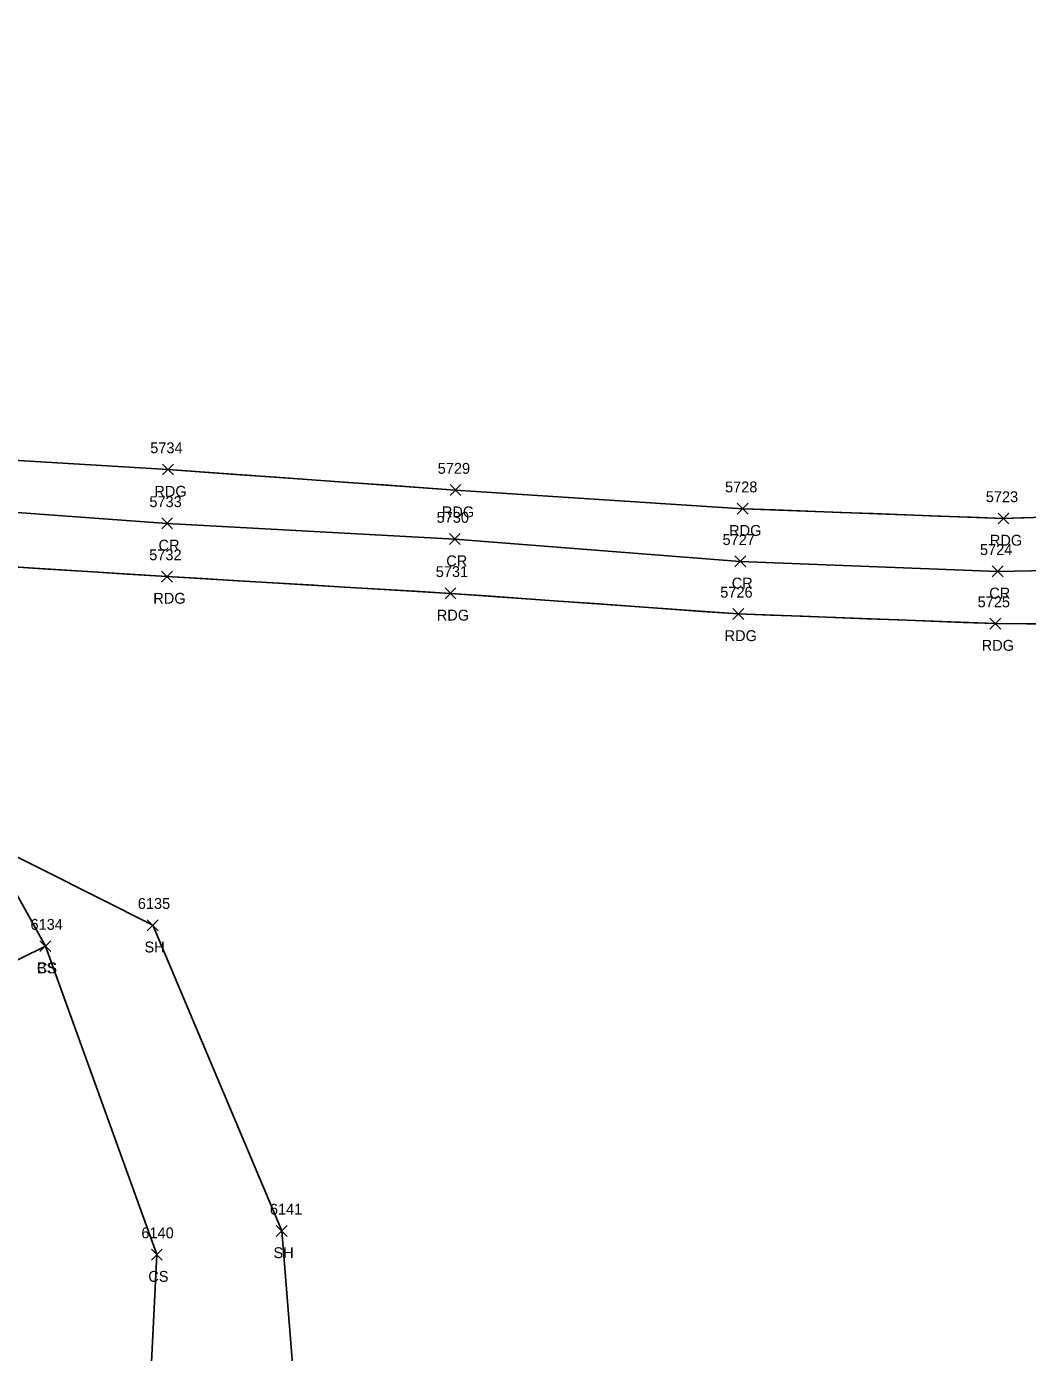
# Model space of a CAD drawing. Extents: x 1472233 to 1475777, y 540726 to 543442.
# Drawn here: x 1472776.8 to 1472960.9, y 541720.8 to 541964.6 of the extents above; entities that cross this region are included whole.
import ezdxf

# ---------------------------------------------------------------- set-up
doc = ezdxf.new("R2010")
doc.units = 0
for name, color, linetype in [('L_A', 7, 'Continuous'), ('L_I', 7, 'Continuous'), ('L_TIC', 7, 'Continuous'), ('LELB', 7, 'Continuous'), ('LSOGP', 7, 'Continuous'), ('P_A', 7, 'Continuous'), ('P_I', 7, 'Continuous'), ('P_TIC', 7, 'Continuous'), ('PEU', 7, 'Continuous'), ('PRC', 7, 'Continuous')]:
    doc.layers.add(name, color=color, linetype=linetype)

msp = doc.modelspace()

# ---------------------------------------------------------------- linework, layer by layer
at = {"layer": 'L_TIC'}
for points in [[(1472799.05, 541798.35), (1472801.05, 541800.35)], [(1472801.05, 541798.35), (1472799.05, 541800.35)], [(1472779.32, 541794.51), (1472781.32, 541796.51)], [(1472781.32, 541794.51), (1472779.32, 541796.51)], [(1472779.32, 541794.51), (1472781.32, 541796.51)], [(1472781.32, 541794.51), (1472779.32, 541796.51)], [(1472822.77, 541742.14), (1472824.77, 541744.14)], [(1472824.77, 541742.14), (1472822.77, 541744.14)], [(1472799.8, 541737.78), (1472801.8, 541739.78)], [(1472801.8, 541737.78), (1472799.8, 541739.78)], [(1472799.8, 541737.78), (1472801.8, 541739.78)], [(1472801.8, 541737.78), (1472799.8, 541739.78)]]:
    msp.add_lwpolyline(points, dxfattribs=at)
at = {"layer": 'LELB'}
for points in [[(1472747.48, 541821.1), (1472769.66, 541814.65), (1472780.32, 541795.51), (1472757.15, 541784.1), (1472744.89, 541760.19), (1472747.61, 541731.24), (1472747.43, 541713.08)], [(1472780.32, 541795.51), (1472800.8, 541738.78)], [(1472800.8, 541738.78), (1472799.19, 541706.61), (1472818.93, 541650.09), (1472834.79, 541624.43), (1472849.75, 541618.72)]]:
    msp.add_lwpolyline(points, dxfattribs=at)
at = {"layer": 'LSOGP'}
for points in [[(1472774.35, 541884.86), (1472781.48, 541884.43), (1472788.61, 541884), (1472795.74, 541883.57), (1472802.86, 541883.15), (1472809.47, 541882.67), (1472816.08, 541882.2), (1472822.69, 541881.73), (1472829.3, 541881.26), (1472835.91, 541880.79), (1472842.51, 541880.31), (1472849.12, 541879.84), (1472855.73, 541879.37), (1472862.33, 541878.94), (1472868.94, 541878.51), (1472875.54, 541878.09), (1472882.14, 541877.66), (1472888.74, 541877.23), (1472895.35, 541876.81), (1472901.95, 541876.38), (1472908.55, 541875.95), (1472914.55, 541875.73), (1472920.54, 541875.5), (1472926.53, 541875.28), (1472932.53, 541875.05), (1472938.52, 541874.83), (1472944.51, 541874.6), (1472950.51, 541874.38), (1472956.5, 541874.15), (1472961.53, 541874.32)], [(1472966.42, 541854.77), (1472960.71, 541854.8), (1472955, 541854.82), (1472949.09, 541855.05), (1472943.18, 541855.27), (1472937.27, 541855.49), (1472931.36, 541855.71), (1472925.46, 541855.93), (1472919.55, 541856.16), (1472913.64, 541856.38), (1472907.73, 541856.6), (1472901.11, 541857.07), (1472894.49, 541857.55), (1472887.88, 541858.02), (1472881.26, 541858.49), (1472874.65, 541858.96), (1472868.03, 541859.44), (1472861.41, 541859.91), (1472854.8, 541860.38), (1472848.28, 541860.77), (1472841.77, 541861.15), (1472835.25, 541861.54), (1472828.73, 541861.93), (1472822.22, 541862.31), (1472815.7, 541862.7), (1472809.19, 541863.09), (1472802.67, 541863.47), (1472795.37, 541863.93), (1472788.06, 541864.39), (1472780.75, 541864.86), (1472773.45, 541865.32)], [(1472769.66, 541814.65), (1472800.05, 541799.35), (1472823.77, 541743.14), (1472826.55, 541708.8)]]:
    msp.add_lwpolyline(points, dxfattribs=at)
at = {"layer": 'P_TIC'}
for points in [[(1472801.86, 541882.15), (1472803.86, 541884.15)], [(1472803.86, 541882.15), (1472801.86, 541884.15)], [(1472854.73, 541878.37), (1472856.73, 541880.37)], [(1472856.73, 541878.37), (1472854.73, 541880.37)], [(1472907.55, 541874.95), (1472909.55, 541876.95)], [(1472909.55, 541874.95), (1472907.55, 541876.95)], [(1472801.7, 541872.24), (1472803.7, 541874.24)], [(1472803.7, 541872.24), (1472801.7, 541874.24)], [(1472955.5, 541873.15), (1472957.5, 541875.15)], [(1472957.5, 541873.15), (1472955.5, 541875.15)], [(1472854.6, 541869.36), (1472856.6, 541871.36)], [(1472856.6, 541869.36), (1472854.6, 541871.36)], [(1472907.09, 541865.27), (1472909.09, 541867.27)], [(1472909.09, 541865.27), (1472907.09, 541867.27)], [(1472801.67, 541862.47), (1472803.67, 541864.47)], [(1472803.67, 541862.47), (1472801.67, 541864.47)], [(1472954.43, 541863.43), (1472956.43, 541865.43)], [(1472956.43, 541863.43), (1472954.43, 541865.43)], [(1472853.8, 541859.38), (1472855.8, 541861.38)], [(1472855.8, 541859.38), (1472853.8, 541861.38)], [(1472906.73, 541855.6), (1472908.73, 541857.6)], [(1472908.73, 541855.6), (1472906.73, 541857.6)], [(1472954, 541853.82), (1472956, 541855.82)], [(1472956, 541853.82), (1472954, 541855.82)]]:
    msp.add_lwpolyline(points, dxfattribs=at)
at = {"layer": 'PEU'}
for points in [[(1473098.91, 541964.62), (1473089.43, 541936.62), (1473074.38, 541914.75), (1473056.61, 541898.09), (1473030.47, 541883.54), (1472996.76, 541875.47), (1472956.5, 541874.15), (1472908.55, 541875.95), (1472855.73, 541879.37), (1472802.86, 541883.15), (1472745.84, 541886.57), (1472634.14, 541894.19), (1472590.96, 541897.46), (1472539.16, 541901.65), (1472512.37, 541903.04), (1472487.81, 541903.86), (1472463.66, 541907.57), (1472451.45, 541916.4), (1472440.19, 541926.31)], [(1473120.03, 541958.16), (1473109.34, 541927.18), (1473091.19, 541896.62), (1473071.69, 541877.42), (1473038.14, 541861.81), (1473000.67, 541854.62), (1472955, 541854.82), (1472907.73, 541856.6), (1472854.8, 541860.38), (1472802.67, 541863.47), (1472744.22, 541867.16), (1472689.74, 541870.66), (1472633.19, 541874.72), (1472590.45, 541877.71), (1472538.25, 541882.48), (1472511.32, 541881.1), (1472493.14, 541878.09), (1472476.04, 541867.78), (1472470.9, 541847.46)]]:
    msp.add_lwpolyline(points, dxfattribs=at)
at = {"layer": 'PRC'}
msp.add_lwpolyline([(1473109.08, 541961.17), (1473099.3, 541931.88), (1473082.74, 541906.14), (1473064.38, 541887.7), (1473033.58, 541873.25), (1472998.66, 541865.24), (1472955.43, 541864.43), (1472908.09, 541866.27), (1472855.6, 541870.36), (1472802.7, 541873.24), (1472744.99, 541877.48), (1472690.08, 541880.23), (1472634.82, 541884.51), (1472590.77, 541888.82), (1472538.5, 541892.13), (1472513.15, 541892.78), (1472490.32, 541890.8), (1472467.35, 541887.63), (1472454.88, 541886.72)], dxfattribs=at)

# ---------------------------------------------------------------- texts
at = {"layer": 'L_A'}
for s, p in [('SH', (1472798.54, 541794.35)), ('CS', (1472778.76, 541790.51)), ('BS', (1472778.76, 541790.51)), ('SH', (1472822.26, 541738.14)), ('CS', (1472799.24, 541733.78)), ('CS', (1472799.24, 541733.78))]:
    msp.add_text(s, height=2, dxfattribs=at).set_placement(p)
at = {"layer": 'L_I'}
for s, p in [('6135', (1472797.31, 541802.35)), ('6134', (1472777.58, 541798.51)), ('6134', (1472777.58, 541798.51)), ('6141', (1472821.6, 541746.14)), ('6140', (1472797.97, 541741.78)), ('6140', (1472797.97, 541741.78))]:
    msp.add_text(s, height=2, dxfattribs=at).set_placement(p)
at = {"layer": 'P_A'}
for s, p in [('RDG', (1472800.35, 541878.15)), ('RDG', (1472853.22, 541874.37)), ('RDG', (1472906.04, 541870.95)), ('CR', (1472801.13, 541868.24)), ('RDG', (1472953.99, 541869.15)), ('CR', (1472854.03, 541865.36)), ('CR', (1472906.52, 541861.27)), ('RDG', (1472800.16, 541858.47)), ('CR', (1472953.87, 541859.43)), ('RDG', (1472852.29, 541855.38)), ('RDG', (1472905.21, 541851.6)), ('RDG', (1472952.49, 541849.82))]:
    msp.add_text(s, height=2, dxfattribs=at).set_placement(p)
at = {"layer": 'P_I'}
for s, p in [('5734', (1472799.6, 541886.15)), ('5729', (1472852.46, 541882.37)), ('5728', (1472905.29, 541878.95)), ('5723', (1472953.24, 541877.15)), ('5733', (1472799.44, 541876.24)), ('5730', (1472852.25, 541873.36)), ('5727', (1472904.83, 541869.27)), ('5724', (1472952.17, 541867.43)), ('5732', (1472799.41, 541866.47)), ('5731', (1472852.1, 541863.38)), ('5726', (1472904.41, 541859.6)), ('5725', (1472951.74, 541857.82))]:
    msp.add_text(s, height=2, dxfattribs=at).set_placement(p)

doc.saveas('drawing.dxf')
